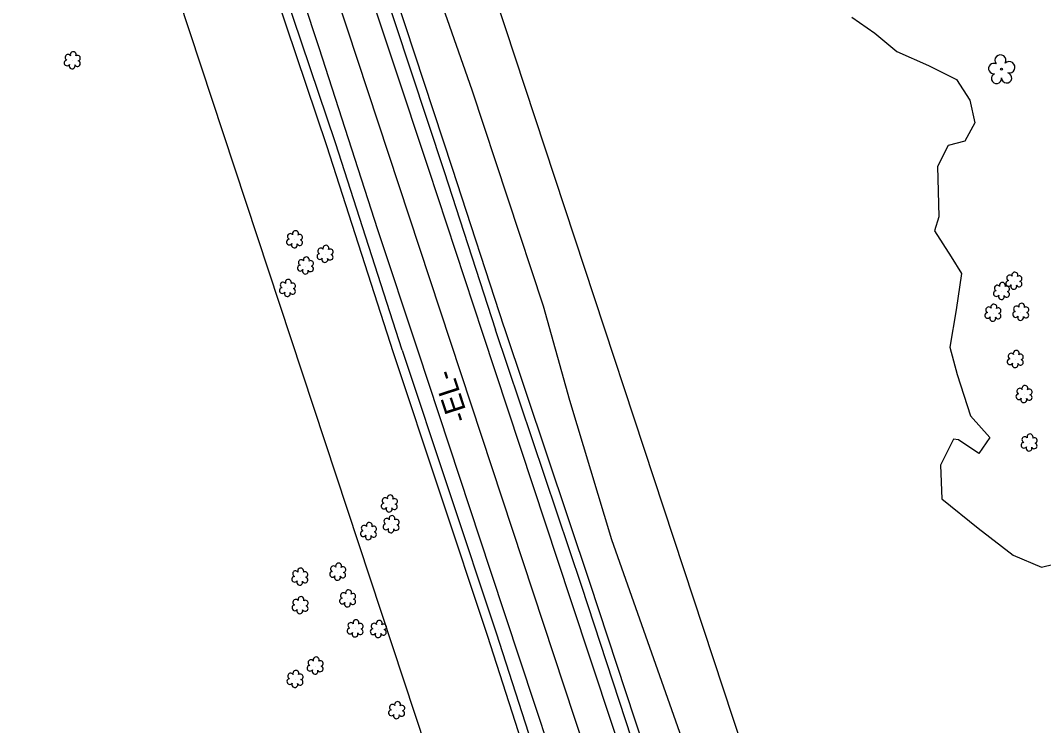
# Model space of a CAD drawing. Extents: x 3040896 to 3051146, y 687568 to 732976.
# Drawn here: x 3047112.3 to 3047452.3, y 707546 to 707780.4 of the extents above; entities that cross this region are included whole.
import ezdxf

# ---------------------------------------------------------------- set-up
doc = ezdxf.new("R2010")
doc.units = 0
for name, color, linetype in [('Exist Horizontal Alignment', 7, 'Continuous'), ('Exist Horizontal Alignment Direction Label', 7, 'Continuous'), ('Exist Right of Way Line', 7, 'Continuous'), ('Exist Roads EOP', 7, 'Continuous'), ('Exist Roads EOT', 7, 'Continuous'), ('Exist Utilities Telephone UG Cable', 7, 'Continuous'), ('Exist Utilities Telephone UG FO', 7, 'Continuous'), ('Exist Vegetation Shrub CELL', 7, 'Continuous'), ('Exist Vegetation Tree CELL', 7, 'Continuous'), ('Exist Vegetation Woods Line', 7, 'Continuous')]:
    doc.layers.add(name, color=color, linetype=linetype)

msp = doc.modelspace()

# ---------------------------------------------------------------- linework, layer by layer
at = {"layer": 'Exist Horizontal Alignment'}
msp.add_line((3047594.9, 706643.38), (3046911.98, 708714.96), dxfattribs=at)
at = {"layer": 'Exist Right of Way Line'}
for p, q in [((3047642.39, 706659.03), (3046959.47, 708730.62)), ((3047547.42, 706627.72), (3046864.5, 708699.31))]:
    msp.add_line(p, q, dxfattribs=at)
at = {"layer": 'Exist Roads EOP'}
for points in [[(3047118.96, 708138), (3047139.69, 708074.13), (3047160.04, 708012.09), (3047184.7, 707937.93), (3047209.09, 707864.44), (3047231.07, 707796.98), (3047253.08, 707730.24), (3047270.17, 707677.54)], [(3047239.12, 707670.8), (3047216.99, 707739.69), (3047200.16, 707789.77), (3047184, 707839.06), (3047168.92, 707884.31), (3047153.75, 707930.87), (3047140.27, 707971.67), (3047125.82, 708015.56), (3047111.38, 708058.79), (3047097.53, 708101.63), (3047088.17, 708130.25)], [(3047438.61, 707167.78), (3047417.95, 707230.11), (3047398.61, 707289.64), (3047378.64, 707349.15), (3047362.44, 707398.44), (3047341.59, 707462.42), (3047319.63, 707528.92), (3047298.84, 707592.24), (3047270.17, 707677.54)], [(3047239.12, 707670.8), (3047270.43, 707576.84), (3047298.24, 707490.43), (3047324.62, 707411.11), (3047357.05, 707311.21), (3047387.54, 707222.12), (3047407.46, 707162.14)]]:
    msp.add_lwpolyline(points, dxfattribs=at)
at = {"layer": 'Exist Roads EOT'}
for points in [[(3047265.95, 707676.36), (3047248.03, 707730.84), (3047224.48, 707801.99), (3047201.07, 707873.7), (3047177.8, 707942.97), (3047156.46, 708008.31), (3047139.58, 708059.64), (3047120.13, 708118.85), (3047114.24, 708136.95)], [(3047092.5, 708131.54), (3047113.48, 708067.52), (3047140.89, 707984.35), (3047161.27, 707922.25), (3047184.78, 707852.2), (3047211.49, 707771.47), (3047230.93, 707710.94), (3047244.4, 707670.52)], [(3047434.12, 707166.93), (3047402.01, 707264.23), (3047373.94, 707348.79), (3047347.42, 707429.15), (3047322.79, 707504.47), (3047295.22, 707587.78), (3047265.95, 707676.36)], [(3047244.4, 707670.52), (3047268.54, 707597.35), (3047302.71, 707493.76), (3047332.17, 707404.47), (3047360.31, 707319.22), (3047388.38, 707234.46), (3047412.22, 707162.15)]]:
    msp.add_lwpolyline(points, dxfattribs=at)
at = {"layer": 'Exist Utilities Telephone UG Cable'}
for points in [[(3047236.26, 707669.88), (3047214.14, 707738.75), (3047197.31, 707788.82), (3047181.15, 707838.12), (3047166.07, 707883.37), (3047150.9, 707929.94), (3047137.42, 707970.73), (3047122.97, 708014.62), (3047108.53, 708057.85), (3047094.68, 708100.7), (3047085.32, 708129.32)], [(3047404.62, 707161.2), (3047384.7, 707221.16), (3047354.21, 707310.26), (3047321.77, 707410.17), (3047295.38, 707489.49), (3047267.58, 707575.9), (3047236.27, 707669.85)]]:
    msp.add_lwpolyline(points, dxfattribs=at)
at = {"layer": 'Exist Utilities Telephone UG FO'}
for points in [[(3047273.03, 707678.47), (3047255.93, 707731.17), (3047233.92, 707797.91), (3047211.94, 707865.38), (3047187.54, 707938.88), (3047162.89, 708013.03), (3047142.54, 708075.06), (3047121.82, 708138.93)], [(3047441.46, 707168.72), (3047420.8, 707231.05), (3047401.46, 707290.58), (3047381.49, 707350.09), (3047365.29, 707399.37), (3047344.44, 707463.36), (3047322.48, 707529.86), (3047301.69, 707593.19), (3047273.02, 707678.5)]]:
    msp.add_lwpolyline(points, dxfattribs=at)
at = {"layer": 'Exist Vegetation Shrub CELL'}
for p, q in [((3047129.62, 707767.02), (3047129.62, 707767.02)), ((3047203.48, 707707.47), (3047203.48, 707707.47)), ((3047213.62, 707702.63), (3047213.62, 707702.63)), ((3047207.12, 707698.77), (3047207.12, 707698.77)), ((3047442.54, 707693.7), (3047442.54, 707693.7)), ((3047201.13, 707691.3), (3047201.13, 707691.3)), ((3047438.42, 707690.3), (3047438.42, 707690.3)), ((3047435.57, 707683.06), (3047435.57, 707683.06)), ((3047444.81, 707683.37), (3047444.81, 707683.37)), ((3047443, 707667.66), (3047443, 707667.66)), ((3047445.91, 707656.02), (3047445.91, 707656.02)), ((3047447.6, 707639.89), (3047447.6, 707639.89)), ((3047234.98, 707619.63), (3047234.98, 707619.63)), ((3047228.04, 707610.44), (3047228.04, 707610.44)), ((3047235.57, 707612.73), (3047235.57, 707612.73)), ((3047217.83, 707596.94), (3047217.83, 707596.94)), ((3047205.24, 707595.31), (3047205.24, 707595.31)), ((3047221.13, 707588.05), (3047221.13, 707588.05)), ((3047205.32, 707585.82), (3047205.32, 707585.82)), ((3047223.61, 707578.11), (3047223.61, 707578.11)), ((3047231.33, 707577.88), (3047231.33, 707577.88)), ((3047210.34, 707565.73), (3047210.34, 707565.73)), ((3047203.64, 707561.28), (3047203.64, 707561.28)), ((3047237.42, 707550.9), (3047237.42, 707550.9))]:
    msp.add_line(p, q, dxfattribs=at)
for centre, radius, start, end in [((3047129.85, 707769.06), 0.99, 334.8391, 200.4717), ((3047127.82, 707766.32), 0.955, 95.1099, 327.9534), ((3047128.14, 707768.15), 0.968, 35.8908, 245.4216), ((3047131.26, 707766.09), 0.937, 204.9913, 73.4601), ((3047131.3, 707767.89), 0.929, 284.4567, 126.0861), ((3047129.49, 707765.34), 0.984, 151.2797, 21.387), ((3047202, 707708.6), 0.968, 35.8908, 245.4216), ((3047203.71, 707709.51), 0.99, 334.8391, 200.4717), ((3047205.15, 707708.34), 0.929, 284.4567, 126.0861), ((3047201.68, 707706.77), 0.955, 95.1099, 327.9534), ((3047203.35, 707705.79), 0.984, 151.2797, 21.387), ((3047205.12, 707706.54), 0.937, 204.9913, 73.4601), ((3047213.85, 707704.67), 0.99, 334.8391, 200.4717), ((3047207.35, 707700.81), 0.99, 334.8391, 200.4717), ((3047211.82, 707701.93), 0.955, 95.1099, 327.9534), ((3047212.14, 707703.76), 0.968, 35.8908, 245.4216), ((3047215.26, 707701.71), 0.937, 204.9913, 73.4601), ((3047215.3, 707703.5), 0.929, 284.4567, 126.0861), ((3047205.32, 707698.07), 0.955, 95.1099, 327.9534), ((3047205.64, 707699.9), 0.968, 35.8908, 245.4216), ((3047208.76, 707697.84), 0.937, 204.9913, 73.4601), ((3047208.8, 707699.64), 0.929, 284.4567, 126.0861), ((3047213.5, 707700.95), 0.984, 151.2797, 21.387), ((3047207, 707697.09), 0.984, 151.2797, 21.387), ((3047441.06, 707694.82), 0.968, 35.8908, 245.4216), ((3047442.77, 707695.74), 0.99, 334.8391, 200.4717), ((3047444.21, 707694.57), 0.929, 284.4567, 126.0861), ((3047199.33, 707690.6), 0.955, 95.1099, 327.9534), ((3047199.64, 707692.43), 0.968, 35.8908, 245.4216), ((3047201.36, 707693.34), 0.99, 334.8391, 200.4717), ((3047202.8, 707692.17), 0.929, 284.4567, 126.0861), ((3047436.94, 707691.43), 0.968, 35.8908, 245.4216), ((3047438.65, 707692.34), 0.99, 334.8391, 200.4717), ((3047440.09, 707691.17), 0.929, 284.4567, 126.0861), ((3047440.74, 707692.99), 0.955, 95.1099, 327.9534), ((3047442.41, 707692.01), 0.984, 151.2797, 21.387), ((3047444.18, 707692.77), 0.937, 204.9913, 73.4601), ((3047201, 707689.62), 0.984, 151.2797, 21.387), ((3047202.76, 707690.37), 0.937, 204.9913, 73.4601), ((3047436.62, 707689.6), 0.955, 95.1099, 327.9534), ((3047438.29, 707688.62), 0.984, 151.2797, 21.387), ((3047440.06, 707689.37), 0.937, 204.9913, 73.4601), ((3047434.08, 707684.19), 0.968, 35.8908, 245.4216), ((3047435.8, 707685.1), 0.99, 334.8391, 200.4717), ((3047437.24, 707683.93), 0.929, 284.4567, 126.0861), ((3047443.33, 707684.49), 0.968, 35.8908, 245.4216), ((3047445.04, 707685.41), 0.99, 334.8391, 200.4717), ((3047446.49, 707684.24), 0.929, 284.4567, 126.0861), ((3047433.77, 707682.36), 0.955, 95.1099, 327.9534), ((3047435.44, 707681.38), 0.984, 151.2797, 21.387), ((3047437.2, 707682.14), 0.937, 204.9913, 73.4601), ((3047443.01, 707682.66), 0.955, 95.1099, 327.9534), ((3047444.69, 707681.68), 0.984, 151.2797, 21.387), ((3047446.45, 707682.44), 0.937, 204.9913, 73.4601), ((3047441.2, 707666.96), 0.955, 95.1099, 327.9534), ((3047441.52, 707668.79), 0.968, 35.8908, 245.4216), ((3047443.23, 707669.71), 0.99, 334.8391, 200.4717), ((3047444.64, 707666.74), 0.937, 204.9913, 73.4601), ((3047444.67, 707668.53), 0.929, 284.4567, 126.0861), ((3047442.87, 707665.98), 0.984, 151.2797, 21.387), ((3047444.43, 707657.15), 0.968, 35.8908, 245.4216), ((3047446.14, 707658.06), 0.99, 334.8391, 200.4717), ((3047447.58, 707656.89), 0.929, 284.4567, 126.0861), ((3047444.11, 707655.32), 0.955, 95.1099, 327.9534), ((3047445.78, 707654.34), 0.984, 151.2797, 21.387), ((3047447.55, 707655.09), 0.937, 204.9913, 73.4601), ((3047446.12, 707641.02), 0.968, 35.8908, 245.4216), ((3047447.83, 707641.93), 0.99, 334.8391, 200.4717), ((3047449.28, 707640.76), 0.929, 284.4567, 126.0861), ((3047445.8, 707639.19), 0.955, 95.1099, 327.9534), ((3047447.48, 707638.21), 0.984, 151.2797, 21.387), ((3047449.24, 707638.96), 0.937, 204.9913, 73.4601), ((3047233.5, 707620.76), 0.968, 35.8908, 245.4216), ((3047235.21, 707621.67), 0.99, 334.8391, 200.4717), ((3047236.66, 707620.5), 0.929, 284.4567, 126.0861), ((3047233.18, 707618.93), 0.955, 95.1099, 327.9534), ((3047234.86, 707617.95), 0.984, 151.2797, 21.387), ((3047236.62, 707618.7), 0.937, 204.9913, 73.4601), ((3047228.27, 707612.48), 0.99, 334.8391, 200.4717), ((3047234.09, 707613.86), 0.968, 35.8908, 245.4216), ((3047235.8, 707614.77), 0.99, 334.8391, 200.4717), ((3047237.24, 707613.6), 0.929, 284.4567, 126.0861), ((3047226.24, 707609.73), 0.955, 95.1099, 327.9534), ((3047226.56, 707611.56), 0.968, 35.8908, 245.4216), ((3047229.68, 707609.51), 0.937, 204.9913, 73.4601), ((3047229.71, 707611.31), 0.929, 284.4567, 126.0861), ((3047233.77, 707612.03), 0.955, 95.1099, 327.9534), ((3047235.44, 707611.05), 0.984, 151.2797, 21.387), ((3047237.21, 707611.8), 0.937, 204.9913, 73.4601), ((3047227.91, 707608.75), 0.984, 151.2797, 21.387), ((3047218.05, 707598.98), 0.99, 334.8391, 200.4717), ((3047203.76, 707596.44), 0.968, 35.8908, 245.4216), ((3047205.47, 707597.35), 0.99, 334.8391, 200.4717), ((3047206.92, 707596.18), 0.929, 284.4567, 126.0861), ((3047216.03, 707596.24), 0.955, 95.1099, 327.9534), ((3047216.34, 707598.07), 0.968, 35.8908, 245.4216), ((3047219.46, 707596.01), 0.937, 204.9913, 73.4601), ((3047219.5, 707597.81), 0.929, 284.4567, 126.0861), ((3047203.44, 707594.6), 0.955, 95.1099, 327.9534), ((3047205.11, 707593.63), 0.984, 151.2797, 21.387), ((3047206.88, 707594.38), 0.937, 204.9913, 73.4601), ((3047217.7, 707595.26), 0.984, 151.2797, 21.387), ((3047219.64, 707589.18), 0.968, 35.8908, 245.4216), ((3047221.35, 707590.09), 0.99, 334.8391, 200.4717), ((3047222.8, 707588.92), 0.929, 284.4567, 126.0861), ((3047203.52, 707585.11), 0.955, 95.1099, 327.9534), ((3047203.83, 707586.94), 0.968, 35.8908, 245.4216), ((3047205.55, 707587.86), 0.99, 334.8391, 200.4717), ((3047206.99, 707586.69), 0.929, 284.4567, 126.0861), ((3047219.33, 707587.35), 0.955, 95.1099, 327.9534), ((3047221, 707586.37), 0.984, 151.2797, 21.387), ((3047222.76, 707587.12), 0.937, 204.9913, 73.4601), ((3047205.19, 707584.13), 0.984, 151.2797, 21.387), ((3047206.95, 707584.89), 0.937, 204.9913, 73.4601), ((3047222.13, 707579.23), 0.968, 35.8908, 245.4216), ((3047223.84, 707580.15), 0.99, 334.8391, 200.4717), ((3047225.28, 707578.98), 0.929, 284.4567, 126.0861), ((3047229.85, 707579.01), 0.968, 35.8908, 245.4216), ((3047231.56, 707579.92), 0.99, 334.8391, 200.4717), ((3047233.01, 707578.75), 0.929, 284.4567, 126.0861), ((3047221.81, 707577.4), 0.955, 95.1099, 327.9534), ((3047223.48, 707576.42), 0.984, 151.2797, 21.387), ((3047225.25, 707577.18), 0.937, 204.9913, 73.4601), ((3047229.53, 707577.18), 0.955, 95.1099, 327.9534), ((3047231.21, 707576.2), 0.984, 151.2797, 21.387), ((3047232.97, 707576.95), 0.937, 204.9913, 73.4601), ((3047208.54, 707565.03), 0.955, 95.1099, 327.9534), ((3047208.86, 707566.86), 0.968, 35.8908, 245.4216), ((3047210.57, 707567.77), 0.99, 334.8391, 200.4717), ((3047211.98, 707564.8), 0.937, 204.9913, 73.4601), ((3047212.01, 707566.6), 0.929, 284.4567, 126.0861), ((3047202.16, 707562.41), 0.968, 35.8908, 245.4216), ((3047203.87, 707563.32), 0.99, 334.8391, 200.4717), ((3047205.31, 707562.15), 0.929, 284.4567, 126.0861), ((3047210.21, 707564.05), 0.984, 151.2797, 21.387), ((3047201.84, 707560.58), 0.955, 95.1099, 327.9534), ((3047203.51, 707559.6), 0.984, 151.2797, 21.387), ((3047205.28, 707560.35), 0.937, 204.9913, 73.4601), ((3047235.94, 707552.02), 0.968, 35.8908, 245.4216), ((3047237.65, 707552.94), 0.99, 334.8391, 200.4717), ((3047239.09, 707551.76), 0.929, 284.4567, 126.0861), ((3047235.62, 707550.19), 0.955, 95.1099, 327.9534), ((3047237.29, 707549.21), 0.984, 151.2797, 21.387), ((3047239.06, 707549.97), 0.937, 204.9913, 73.4601)]:
    msp.add_arc(centre, radius, start, end, dxfattribs=at)
at = {"layer": 'Exist Vegetation Tree CELL'}
msp.add_line((3047438.38, 707764.27), (3047438.38, 707764.27), dxfattribs=at)
msp.add_circle((3047438.38, 707764.27), 0.326, dxfattribs=at)
for centre, radius, start, end in [((3047435.78, 707764.43), 1.73, 62.6636, 279.3457), ((3047438, 707767.15), 1.86, 330.1651, 219.7134), ((3047440.93, 707764.86), 1.9, 257.1011, 134.1999), ((3047440.05, 707761.37), 1.7, 181.2822, 74.56), ((3047436.68, 707761.15), 1.69, 111.5671, 6.231)]:
    msp.add_arc(centre, radius, start, end, dxfattribs=at)
at = {"layer": 'Exist Vegetation Woods Line'}
for points in [[(3047286.18, 707685.43), (3047262.41, 707757.29), (3047223.68, 707868.04)], [(3047388.61, 707781.56), (3047396.21, 707776.16), (3047403.52, 707770.15), (3047414.06, 707765.41), (3047423.36, 707760.75), (3047427.8, 707753.93), (3047429.48, 707746.35), (3047426.13, 707740.31), (3047420.66, 707738.89), (3047417.1, 707731.85), (3047417.35, 707723.72), (3047417.5, 707715.13)], [(3047417.5, 707715.13), (3047416.09, 707710.43), (3047421.67, 707701.78), (3047425.1, 707696.32), (3047423.28, 707684.15), (3047421.18, 707671.82), (3047423.57, 707662.68), (3047428.03, 707648.98), (3047434.51, 707641.7), (3047430.76, 707636.41), (3047424.03, 707640.94), (3047422.43, 707641.16), (3047418.04, 707632.6), (3047418.48, 707621.32), (3047430.64, 707611.62), (3047442.22, 707602.6), (3047451.6, 707598.63), (3047459.43, 707600.48)], [(3047452.15, 707182.39), (3047430.8, 707245.32), (3047397.73, 707338.71), (3047381.65, 707393.26), (3047355.98, 707470.9), (3047332.12, 707541.71), (3047308.88, 707607.71), (3047294.94, 707654.1), (3047286.18, 707685.43)]]:
    msp.add_lwpolyline(points, dxfattribs=at)

# ---------------------------------------------------------------- texts
at = {"layer": 'Exist Horizontal Alignment Direction Label'}
msp.add_text('-EL-', height=7, rotation=108.2454, dxfattribs=at).set_placement((3047261.4, 707648.01))

doc.saveas('drawing.dxf')
